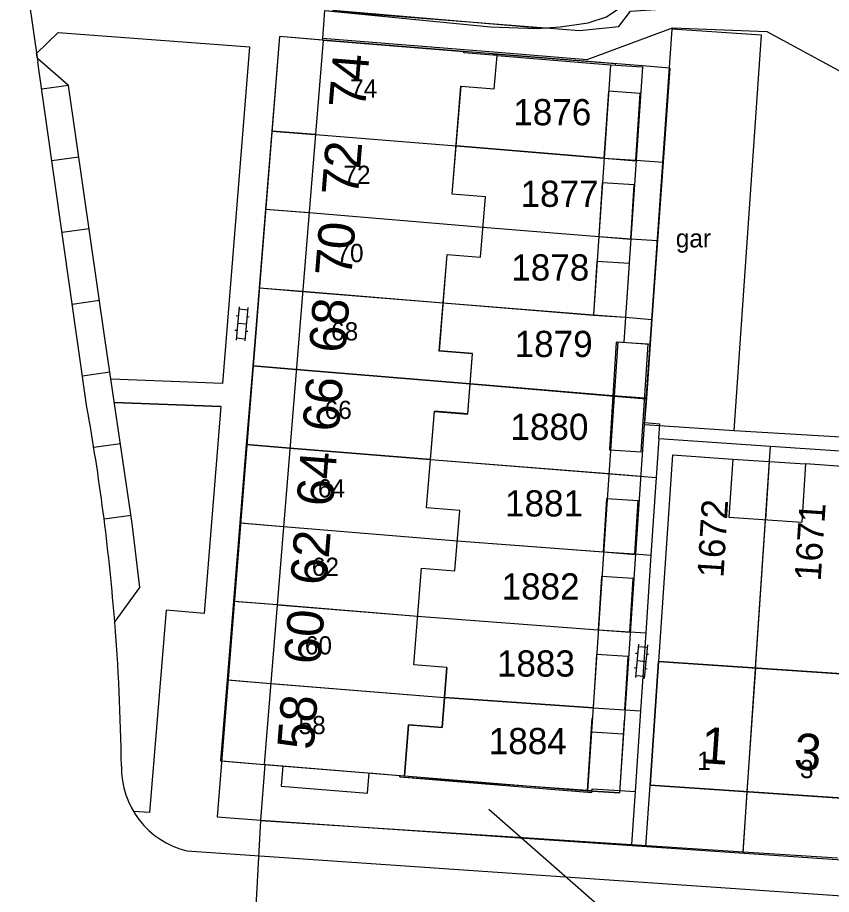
# Model space of a CAD drawing. Extents: x 148816 to 151297, y 399515 to 402500.
# Drawn here: x 150092.2 to 150148, y 401433.1 to 401493.3 of the extents above; entities that cross this region are included whole.
import ezdxf

# ---------------------------------------------------------------- set-up
doc = ezdxf.new("R2010")
doc.units = 0
for name, color, linetype in [('B01 Hoofdgebouw  [T] Norm', 7, 'Continuous'), ('B01 hoofgebouw', 7, 'Continuous'), ('B02 Bijgebouw  [D] Norm', 7, 'Continuous'), ('B02 Bijgebouw  [T] Norm', 7, 'Continuous'), ('B07 Tussenmuur  [D] Norm', 7, 'Continuous'), ('G01 perceelsgrens', 7, 'Continuous'), ('S02 Open verharding  Norm', 7, 'Continuous'), ('T01 Muur  [D] Gem', 7, 'Continuous'), ('T04 Haag heg  [D] Gem', 7, 'Continuous'), ('V00 Kant verharding algemeen  [T] Norm', 7, 'Continuous'), ('V00 Kant verharding algemeen secundair  [D] Gem', 7, 'Continuous'), ('V00 Kant verharding algemeen secundair  [T] Norm', 7, 'Continuous'), ('Z01 perceelnummer', 7, 'Continuous'), ('Z02 huisnummer', 7, 'Continuous'), ('Z02 Huisnummer  [Tekst] Norm', 7, 'Continuous'), ('Z19 Overige Tekst  [Tekst] Gem', 7, 'Continuous')]:
    doc.layers.add(name, color=color, linetype=linetype)

msp = doc.modelspace()

# ---------------------------------------------------------------- linework, layer by layer
at = {"layer": 'B01 Hoofdgebouw  [T] Norm'}
for p, q in [((150113.148, 401491.715), (150122.805, 401490.927)), ((150122.805, 401490.927), (150122.799, 401490.847)), ((150125.081, 401490.661), (150122.799, 401490.847)), ((150122.003, 401481.152), (150122.608, 401488.557)), ((150122.608, 401488.557), (150124.889, 401488.368)), ((150124.285, 401480.966), (150122.003, 401481.152)), ((150121.119, 401470.395), (150121.659, 401477.013)), ((150121.659, 401477.013), (150123.942, 401476.818)), ((150123.401, 401470.209), (150121.119, 401470.395)), ((150120.238, 401459.618), (150120.779, 401466.246)), ((150123.069, 401466.071), (150120.779, 401466.246)), ((150122.52, 401459.432), (150120.238, 401459.618)), ((150122.182, 401455.296), (150122.52, 401459.432)), ((150119.359, 401448.854), (150119.9, 401455.482)), ((150119.9, 401455.482), (150122.182, 401455.296)), ((150121.641, 401448.668), (150119.359, 401448.854)), ((150136.15, 401449.07), (150135.58, 401440.59)), ((150181.87, 401445.99), (150136.15, 401449.07)), ((150119.004, 401444.728), (150118.72, 401441.232)), ((150121.303, 401444.542), (150119.004, 401444.728)), ((150135.58, 401440.59), (150181.3, 401437.5))]:
    msp.add_line(p, q, dxfattribs=at)
for points in [[(150113.148, 401491.715), (150109.09, 401442.013), (150118.72, 401441.232)], [(150124.889, 401488.368), (150125.081, 401490.661)], [(150123.942, 401476.818), (150124.285, 401480.966)], [(150133.369, 401471.009), (150131.275, 401440.207)], [(150123.069, 401466.071), (150123.401, 401470.209)], [(150121.641, 401448.668), (150121.303, 401444.542)], [(150131.275, 401440.207), (150133.468, 401440.056)]]:
    msp.add_lwpolyline(points, dxfattribs=at)
at = {"layer": 'B01 hoofgebouw'}
for points in [[(150118.131, 401491.308), (150113.148, 401491.715), (150109.09, 401442.013), (150109.241, 401442.001), (150118.415, 401441.257), (150118.72, 401441.232), (150119.004, 401444.728), (150121.303, 401444.542), (150121.641, 401448.668)], [(150121.641, 401448.668), (150119.358, 401448.855), (150119.9, 401455.484), (150122.183, 401455.298), (150122.522, 401459.435), (150120.238, 401459.622), (150120.78, 401466.241), (150123.063, 401466.055), (150123.401, 401470.192), (150121.118, 401470.379), (150121.66, 401477.008), (150123.943, 401476.822), (150124.282, 401480.959), (150121.999, 401481.146), (150122.604, 401488.553), (150124.887, 401488.366), (150125.075, 401490.659), (150122.792, 401490.846), (150122.798, 401490.926), (150118.131, 401491.308)], [(150134.908, 401488.062), (150132.723, 401488.212), (150132.409, 401483.622), (150134.604, 401483.472)], [(150134.604, 401483.472), (150134.908, 401488.062)], [(150134.491, 401481.776), (150132.296, 401481.922), (150132.051, 401478.23), (150134.246, 401478.084)], [(150134.246, 401478.084), (150134.491, 401481.776)], [(150134.134, 401476.388), (150131.933, 401476.534), (150131.688, 401472.842), (150133.889, 401472.696)], [(150134.134, 401476.388), (150133.889, 401472.696)], [(150135.451, 401470.844), (150133.258, 401470.985), (150132.783, 401463.61), (150134.976, 401463.469)], [(150134.976, 401463.469), (150135.451, 401470.844)], [(150134.762, 401460.106), (150132.589, 401460.245), (150132.355, 401456.591), (150134.528, 401456.452)], [(150134.528, 401456.452), (150134.762, 401460.106)], [(150134.42, 401454.759), (150132.248, 401454.898), (150132.014, 401451.245), (150134.186, 401451.106)], [(150134.186, 401451.106), (150134.42, 401454.759)], [(150134.078, 401449.413), (150131.906, 401449.552), (150131.672, 401445.899), (150133.844, 401445.76)], [(150133.844, 401445.76), (150134.078, 401449.413)], [(150181.87, 401445.99), (150181.3, 401437.5), (150135.58, 401440.59), (150136.15, 401449.07), (150181.87, 401445.99)], [(150133.806, 401445.045), (150133.468, 401440.056), (150131.594, 401440.185), (150131.275, 401440.207), (150131.614, 401445.195)], [(150133.736, 401444.076), (150131.55, 401444.221)], [(150118.415, 401441.257), (150118.406, 401441.152), (150131.586, 401440.081), (150131.594, 401440.185)]]:
    msp.add_lwpolyline(points, dxfattribs=at)
at = {"layer": 'B02 Bijgebouw  [D] Norm'}
for p, q in [((150141.259, 401462.968), (150140.99, 401458.978)), ((150141.259, 401462.968), (150146.248, 401462.632)), ((150146.248, 401462.632), (150145.979, 401458.641)), ((150140.99, 401458.978), (150145.979, 401458.641))]:
    msp.add_line(p, q, dxfattribs=at)
msp.add_lwpolyline([(150137.063, 401492.479), (150135.181, 401465.344), (150141.349, 401464.916), (150143.231, 401492.051)], close=True, dxfattribs=at)
at = {"layer": 'B02 Bijgebouw  [T] Norm'}
for p, q in [((150132.858, 401490.032), (150135.053, 401489.883)), ((150131.693, 401472.855), (150133.888, 401472.706)), ((150133.369, 401471.009), (150135.564, 401470.86)), ((150135.181, 401465.344), (150133.468, 401440.056))]:
    msp.add_line(p, q, dxfattribs=at)
for points in [[(150132.858, 401490.032), (150131.693, 401472.855)], [(150135.053, 401489.883), (150133.888, 401472.706)]]:
    msp.add_lwpolyline(points, dxfattribs=at)
at = {"layer": 'B07 Tussenmuur  [D] Norm'}
for p, q in [((150112.619, 401485.238), (150122.273, 401484.456)), ((150112.619, 401485.238), (150122.273, 401484.456)), ((150132.423, 401483.621), (150134.616, 401483.44)), ((150132.423, 401483.621), (150134.616, 401483.44)), ((150112.181, 401479.877), (150124.113, 401478.888)), ((150112.181, 401479.877), (150124.113, 401478.888)), ((150132.058, 401478.229), (150134.25, 401478.047)), ((150132.058, 401478.229), (150134.25, 401478.047)), ((150111.74, 401474.475), (150121.388, 401473.692)), ((150111.74, 401474.475), (150121.388, 401473.692)), ((150111.303, 401469.116), (150123.234, 401468.129)), ((150111.303, 401469.116), (150123.234, 401468.129)), ((150133.116, 401467.29), (150135.303, 401467.104)), ((150133.116, 401467.29), (150135.303, 401467.104)), ((150110.862, 401463.715), (150120.508, 401462.931)), ((150110.862, 401463.715), (150120.508, 401462.931)), ((150143.754, 401462.8), (150143.485, 401458.81)), ((150143.754, 401462.8), (150143.485, 401458.81)), ((150132.754, 401461.966), (150134.941, 401461.794)), ((150132.754, 401461.966), (150134.941, 401461.794)), ((150110.423, 401458.344), (150122.351, 401457.362)), ((150110.423, 401458.344), (150122.351, 401457.362)), ((150132.389, 401456.588), (150134.576, 401456.419)), ((150132.389, 401456.588), (150134.576, 401456.419)), ((150109.985, 401452.974), (150119.63, 401452.174)), ((150109.985, 401452.974), (150119.63, 401452.174)), ((150132.025, 401451.244), (150134.215, 401451.079)), ((150132.025, 401451.244), (150134.215, 401451.079)), ((150142.799, 401448.63), (150142.225, 401440.14)), ((150142.799, 401448.63), (150142.225, 401440.14)), ((150109.544, 401447.573), (150121.472, 401446.61)), ((150109.544, 401447.573), (150121.472, 401446.61)), ((150131.662, 401445.9), (150133.854, 401445.748)), ((150131.662, 401445.9), (150133.854, 401445.748))]:
    msp.add_line(p, q, dxfattribs=at)
at = {"layer": 'G01 perceelsgrens'}
for points in [[(150113.249, 401493.739), (150113.1, 401491.84)], [(150113.249, 401493.739), (150130.733, 401492.373), (150133.427, 401492.648), (150134.242, 401493.701), (150135.953, 401493.82)], [(150131.259, 401490.397), (150137.119, 401492.57)], [(150137.119, 401492.57), (150143.595, 401492.301), (150150.422, 401488.592), (150156.482, 401488.974), (150157.673, 401479.421), (150163.357, 401479.902)], [(150113.09, 401491.719), (150110.157, 401491.96), (150109.629, 401485.48)], [(150113.1, 401491.84), (150113.09, 401491.719)], [(150136.923, 401489.797), (150135.033, 401489.948), (150122.798, 401490.926), (150113.148, 401491.715), (150113.09, 401491.719)], [(150113.1, 401491.84), (150124.55, 401490.93), (150131.259, 401490.397)], [(150136.923, 401489.797), (150136.467, 401483.345)], [(150109.629, 401485.48), (150109.192, 401480.125)], [(150109.629, 401485.48), (150112.576, 401485.241)], [(150112.576, 401485.241), (150112.619, 401485.238), (150122.269, 401484.456), (150132.409, 401483.622), (150134.604, 401483.472), (150136.467, 401483.345)], [(150136.467, 401483.345), (150136.087, 401477.962)], [(150109.192, 401480.125), (150108.751, 401474.718)], [(150109.192, 401480.125), (150112.151, 401479.879)], [(150112.151, 401479.879), (150112.181, 401479.877), (150124.112, 401478.886), (150132.051, 401478.23), (150134.246, 401478.084), (150136.087, 401477.962)], [(150136.087, 401477.962), (150135.705, 401472.55)], [(150108.751, 401474.718), (150108.314, 401469.363)], [(150108.751, 401474.718), (150111.741, 401474.477)], [(150111.741, 401474.477), (150121.389, 401473.698), (150131.688, 401472.842), (150133.889, 401472.696), (150135.705, 401472.55)], [(150135.705, 401472.55), (150135.324, 401467.149)], [(150108.314, 401469.363), (150107.873, 401463.958)], [(150111.302, 401469.115), (150108.314, 401469.363)], [(150135.324, 401467.149), (150135.213, 401467.156), (150133.021, 401467.298), (150123.232, 401468.129), (150111.302, 401469.115)], [(150135.324, 401467.149), (150135.205, 401465.465), (150136.244, 401465.394)], [(150136.175, 401464.377), (150136.244, 401465.394)], [(150107.873, 401463.958), (150107.435, 401458.591)], [(150110.862, 401463.715), (150107.873, 401463.958)], [(150136.175, 401464.377), (150135.996, 401461.71)], [(150136.175, 401464.377), (150143.828, 401463.856)], [(150120.509, 401462.931), (150110.862, 401463.715)], [(150141.957, 401436.011), (150143.828, 401463.856)], [(150143.828, 401463.856), (150150.303, 401463.415)], [(150120.509, 401462.931), (150134.87, 401461.799)], [(150134.87, 401461.799), (150135.996, 401461.71)], [(150135.996, 401461.71), (150135.638, 401456.381)], [(150107.435, 401458.591), (150106.997, 401453.222)], [(150107.435, 401458.591), (150110.423, 401458.345), (150110.437, 401458.343)], [(150110.437, 401458.343), (150122.352, 401457.362)], [(150122.352, 401457.362), (150132.355, 401456.591), (150134.528, 401456.452)], [(150134.528, 401456.452), (150135.638, 401456.381)], [(150135.638, 401456.381), (150135.279, 401451.036)], [(150106.997, 401453.222), (150106.556, 401447.814)], [(150106.997, 401453.222), (150109.985, 401452.974), (150110.012, 401452.972)], [(150110.012, 401452.972), (150119.629, 401452.174)], [(150119.629, 401452.174), (150132.014, 401451.245), (150134.186, 401451.106), (150135.279, 401451.036)], [(150135.279, 401451.036), (150134.92, 401445.691)], [(150106.556, 401447.814), (150106.102, 401442.255), (150109.09, 401442.013), (150109.146, 401442.008)], [(150106.556, 401447.814), (150109.544, 401447.573), (150109.585, 401447.57)], [(150109.585, 401447.57), (150121.472, 401446.61)], [(150121.472, 401446.61), (150131.672, 401445.899), (150133.844, 401445.76), (150134.92, 401445.691)], [(150134.92, 401445.691), (150134.549, 401440.162)], [(150109.146, 401442.008), (150108.84, 401438.153)], [(150109.146, 401442.008), (150110.385, 401441.908), (150110.272, 401440.514), (150116.197, 401440.033), (150116.31, 401441.427), (150118.411, 401441.257), (150118.402, 401441.147)], [(150118.402, 401441.147), (150131.605, 401440.226), (150131.613, 401440.336), (150133.49, 401440.225), (150134.549, 401440.162)], [(150134.549, 401440.162), (150134.303, 401436.506)], [(150108.84, 401438.153), (150108.252, 401427.234)], [(150108.84, 401438.153), (150134.303, 401436.506)], [(150134.303, 401436.506), (150141.957, 401436.011)], [(150141.957, 401436.011), (150148.433, 401435.592)]]:
    msp.add_lwpolyline(points, dxfattribs=at)
at = {"layer": 'S02 Open verharding  Norm'}
for p, q in [((150107.386, 401473.422), (150107.174, 401471.132)), ((150107.373, 401473.272), (150107.97, 401473.217)), ((150107.984, 401473.366), (150107.772, 401471.076)), ((150107.326, 401472.775), (150107.177, 401472.788)), ((150108.073, 401472.705), (150107.924, 401472.719)), ((150107.234, 401471.779), (150107.085, 401471.793)), ((150107.878, 401472.221), (150107.28, 401472.277)), ((150107.981, 401471.71), (150107.832, 401471.723)), ((150107.188, 401471.281), (150107.785, 401471.226)), ((150134.793, 401450.262), (150134.581, 401447.972)), ((150134.78, 401450.113), (150135.377, 401450.057)), ((150135.391, 401450.206), (150135.179, 401447.916)), ((150134.733, 401449.615), (150134.584, 401449.628)), ((150135.48, 401449.545), (150135.331, 401449.559)), ((150135.285, 401449.061), (150134.687, 401449.117)), ((150134.641, 401448.619), (150134.492, 401448.633)), ((150135.388, 401448.55), (150135.239, 401448.564)), ((150134.595, 401448.121), (150135.192, 401448.066))]:
    msp.add_line(p, q, dxfattribs=at)
at = {"layer": 'T01 Muur  [D] Gem'}
for p, q in [((150124.78, 401490.786), (150124.772, 401490.686)), ((150124.78, 401490.786), (150133.195, 401490.105)), ((150125.081, 401490.661), (150132.858, 401490.032)), ((150133.195, 401490.105), (150133.189, 401490.01)), ((150109.09, 401442.013), (150118.72, 401441.232)), ((150118.406, 401441.152), (150118.415, 401441.257)), ((150118.72, 401441.232), (150131.275, 401440.207)), ((150131.586, 401440.081), (150131.594, 401440.185))]:
    msp.add_line(p, q, dxfattribs=at)
msp.add_lwpolyline([(150118.406, 401441.152), (150131.586, 401440.081)], dxfattribs=at)
at = {"layer": 'T04 Haag heg  [D] Gem'}
for p, q in [((150113.807, 401493.779), (150128.257, 401492.532)), ((150112.619, 401485.238), (150109.64, 401485.479)), ((150132.423, 401483.621), (150122.273, 401484.456)), ((150109.212, 401480.123), (150112.181, 401479.877)), ((150124.113, 401478.888), (150132.058, 401478.229)), ((150108.78, 401474.716), (150111.74, 401474.475)), ((150121.388, 401473.692), (150131.693, 401472.855)), ((150108.352, 401469.36), (150111.303, 401469.116)), ((150123.234, 401468.129), (150133.116, 401467.29)), ((150107.92, 401463.954), (150110.862, 401463.715)), ((150120.508, 401462.931), (150132.754, 401461.966)), ((150107.491, 401458.586), (150110.423, 401458.344)), ((150142.799, 401448.63), (150143.485, 401458.81)), ((150122.351, 401457.362), (150132.389, 401456.588)), ((150107.062, 401453.217), (150109.985, 401452.974)), ((150119.63, 401452.174), (150132.025, 401451.244)), ((150106.63, 401447.808), (150109.544, 401447.573)), ((150131.662, 401445.9), (150121.472, 401446.61)), ((150106.186, 401442.248), (150109.09, 401442.013)), ((150142.225, 401440.14), (150141.936, 401435.919))]:
    msp.add_line(p, q, dxfattribs=at)
at = {"layer": 'V00 Kant verharding algemeen  [T] Norm'}
for p, q in [((150092.18, 401500), (150093.571, 401490.215)), ((150133.888, 401472.706), (150133.771, 401470.982)), ((150106.123, 401466.58), (150098.84, 401466.843)), ((150141.349, 401464.916), (150149.877, 401464.427)), ((150137.105, 401463.248), (150136.15, 401449.07)), ((150137.105, 401463.248), (150141.259, 401462.968)), ((150150.24, 401462.363), (150146.248, 401462.632)), ((150135.292, 401436.373), (150135.58, 401440.59)), ((150108.87, 401438.18), (150182.57, 401433.14)), ((150103.8, 401436.08), (150191.79, 401430.05))]:
    msp.add_line(p, q, dxfattribs=at)
for points in [[(150113.25, 401493.74), (150124.628, 401492.63), (150127.826, 401492.51), (150129.399, 401492.64), (150131.327, 401492.898), (150132.595, 401493.306), (150133.507, 401493.942), (150134.012, 401494.704), (150134.346, 401495.554), (150133.962, 401500)], [(150098.882, 401451.819), (150100.561, 401454.144), (150100.047, 401458.543), (150098.2, 401471.1), (150095.675, 401488.607), (150093.538, 401490.448), (150093.488, 401490.798), (150094.96, 401492.25), (150108.095, 401491.26), (150106.249, 401468.155), (150098.608, 401468.441)], [(150113.148, 401491.715), (150110.158, 401491.959), (150105.88, 401438.423), (150108.87, 401438.18)], [(150098.84, 401466.843), (150106.123, 401466.58), (150104.988, 401452.378), (150102.373, 401452.59), (150101.239, 401438.701), (150100.136, 401438.78)]]:
    msp.add_lwpolyline(points, dxfattribs=at)
for centre, radius, start, end in [((149948.381, 401439.795), 150.944, 0.79897, 4.67405), ((150105.175, 401441.783), 5.866, 178.85438, 256.44438)]:
    msp.add_arc(centre, radius, start, end, dxfattribs=at)
at = {"layer": 'V00 Kant verharding algemeen secundair  [D] Gem'}
for p, q in [((150095.675, 401488.607), (150093.837, 401488.346)), ((150096.384, 401483.688), (150094.536, 401483.425)), ((150097.094, 401478.769), (150095.236, 401478.505)), ((150097.803, 401473.85), (150095.936, 401473.584)), ((150098.519, 401468.931), (150096.635, 401468.664)), ((150099.242, 401464.014), (150097.411, 401463.754)), ((150099.965, 401459.097), (150098.119, 401458.835))]:
    msp.add_line(p, q, dxfattribs=at)
at = {"layer": 'V00 Kant verharding algemeen secundair  [T] Norm'}
msp.add_line((150096.94, 401466.52), (150093.571, 401490.215), dxfattribs=at)
msp.add_arc((149948.381, 401439.795), 150.944, 4.67405, 10.19806, dxfattribs=at)
at = {"layer": 'Z01 perceelnummer'}
msp.add_lwpolyline([(150135.865, 401428.964), (150124.525, 401438.915)], dxfattribs=at)

# ---------------------------------------------------------------- texts
for s, p in [('1876', (150126.193, 401485.873)), ('1877', (150126.69, 401480.274)), ('1878', (150126.051, 401475.218)), ('1879', (150126.285, 401469.966)), ('1880', (150125.995, 401464.277)), ('1881', (150125.625, 401459.025)), ('1882', (150125.386, 401453.327)), ('1883', (150125.065, 401448.036)), ('1884', (150124.509, 401442.712))]:
    msp.add_text(s, height=1.8, dxfattribs=at).set_placement(p)
for s, rotation, p in [('1672', 86.47411, (150140.608, 401454.793)), ('1671', 86.26237, (150147.278, 401454.555))]:
    msp.add_text(s, height=1.8, rotation=rotation, dxfattribs=at).set_placement(p)
at = {"layer": 'Z02 huisnummer'}
for s, rotation, p in [('74', 85.35528, (150116.021, 401486.973)), ('72', 85.35528, (150115.531, 401480.971)), ('70', 85.35528, (150115.078, 401475.431)), ('68', 85.41237, (150114.659, 401470.202)), ('66', 85.24111, (150114.212, 401464.796)), ('64', 85.46948, (150113.807, 401459.669)), ('62', 85.46948, (150113.378, 401454.261)), ('60', 85.46948, (150112.946, 401448.825)), ('58', 85.46948, (150112.482, 401442.973)), ('1', 356.15925, (150139.011, 401442.111)), ('3', 356.15925, (150145.393, 401441.68))]:
    msp.add_text(s, height=2.5, rotation=rotation, dxfattribs=at).set_placement(p)
at = {"layer": 'Z02 Huisnummer  [Tekst] Norm'}
for s, p in [('74', (150114.997, 401487.774)), ('72', (150114.54, 401481.849)), ('70', (150114.061, 401476.481)), ('68', (150113.693, 401471.105)), ('66', (150113.252, 401465.718)), ('64', (150112.787, 401460.33)), ('62', (150112.374, 401454.949)), ('60', (150111.894, 401449.556)), ('58', (150111.461, 401444.086)), ('1', (150138.815, 401441.636)), ('3', (150145.861, 401441.07))]:
    msp.add_text(s, height=1.25, dxfattribs=at).set_placement(p)
at = {"layer": 'Z19 Overige Tekst  [Tekst] Gem'}
msp.add_text('gar', height=1.25, dxfattribs=at).set_placement((150137.344, 401477.492))

doc.saveas('drawing.dxf')
